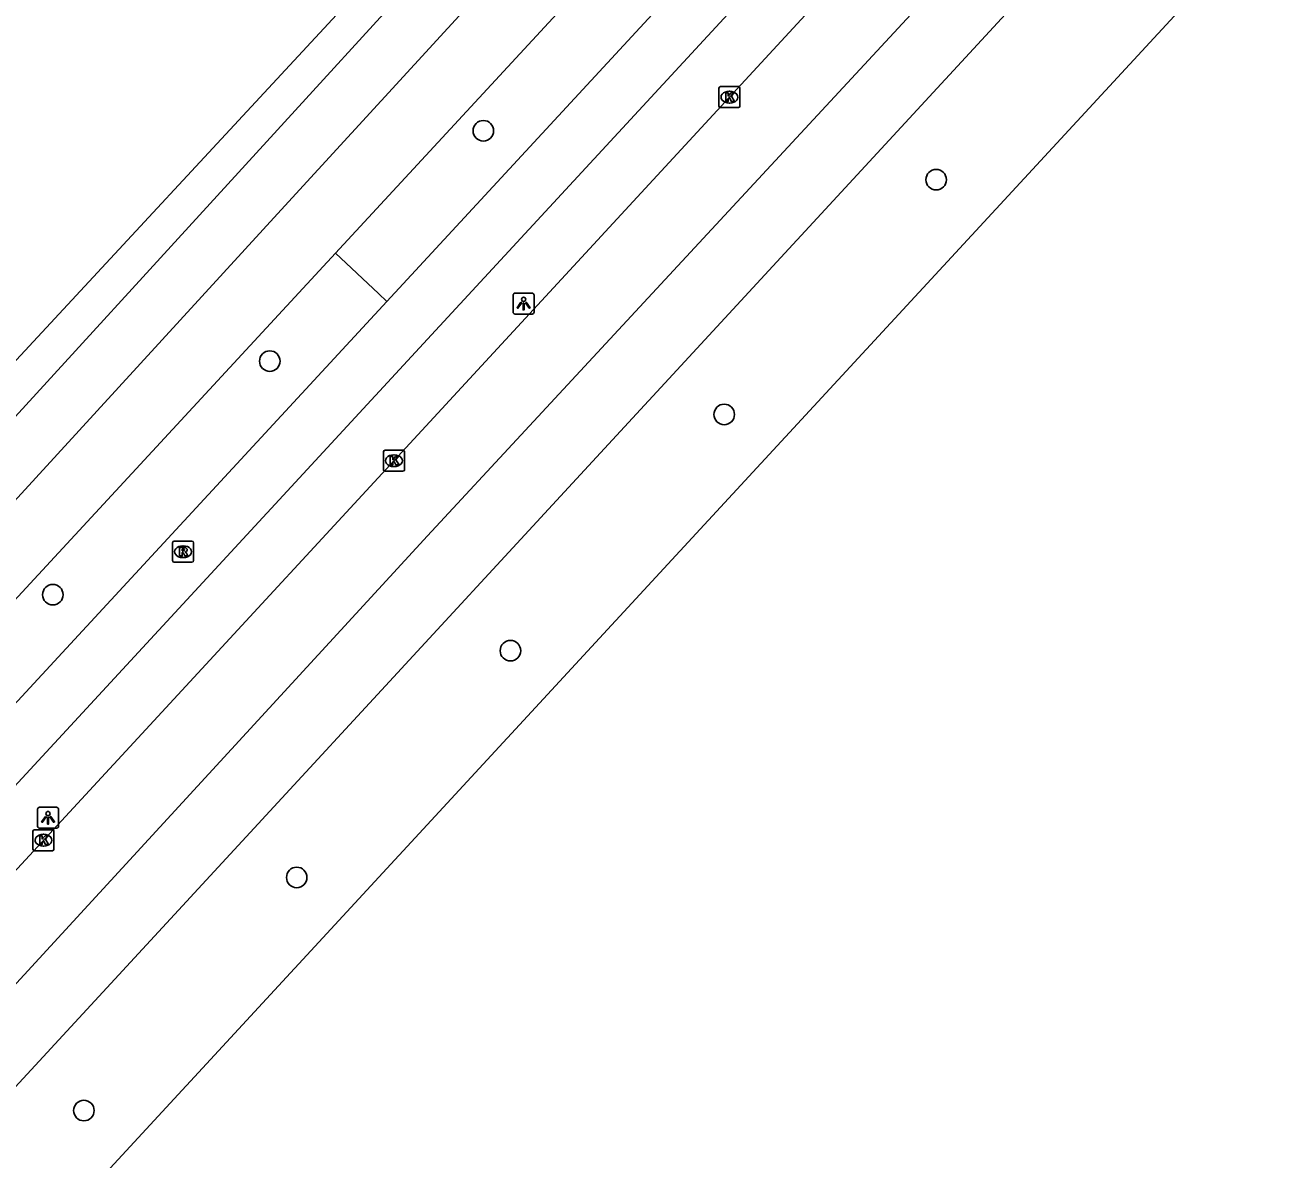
# Model space of a CAD drawing. Extents: x 159040 to 160094, y 381214 to 382518.
# Drawn here: x 159726.6 to 159785.9, y 381766.2 to 381820.2 of the extents above; entities that cross this region are included whole.
import ezdxf

# ---------------------------------------------------------------- set-up
doc = ezdxf.new("R2010")
doc.units = 0
for name, color, linetype in [('IMGEO_Berm_groen', 7, 'Continuous'), ('IMGEO_Boom', 7, 'Continuous'), ('IMGEO_Fietspad_gesloten', 7, 'Continuous'), ('IMGEO_Haag', 7, 'Continuous'), ('IMGEO_Kolk', 7, 'Continuous'), ('IMGEO_Lichtpunt', 7, 'Continuous'), ('IMGEO_Rijbaan_regionaal_gesloten', 7, 'Continuous'), ('IMGEO_Rioolput', 7, 'Continuous'), ('IMGEO_Voetpad_open', 7, 'Continuous')]:
    doc.layers.add(name, color=color, linetype=linetype)

msp = doc.modelspace()

# ---------------------------------------------------------------- linework, layer by layer
at = {"layer": 'IMGEO_Berm_groen'}
msp.add_lwpolyline([(159741.363, 381809.364), (159743.413, 381807.446), (159743.819, 381807.067)], dxfattribs=at)
at = {"layer": 'IMGEO_Boom'}
for centre in [(159748.411, 381815.193), (159769.987, 381812.863), (159738.234, 381804.221), (159759.888, 381801.681), (159727.898, 381793.093), (159749.701, 381790.426), (159739.519, 381779.625), (159729.379, 381768.521)]:
    msp.add_circle(centre, 0.489, dxfattribs=at)
at = {"layer": 'IMGEO_Fietspad_gesloten'}
for points in [[(159743.819, 381807.067), (159791.475, 381858.62), (159802.783, 381871.052), (159813.565, 381883.06), (159821.782, 381892.503), (159832.075, 381904.754), (159832.541, 381905.347)], [(159607.377, 381657.444), (159619.167, 381669.166), (159626.019, 381676.247), (159694.686, 381750), (159745.746, 381805.265), (159767.026, 381828.298), (159776.532, 381838.557), (159790.971, 381854.296), (159805.539, 381870.374), (159816.536, 381882.828), (159825.133, 381893.111), (159830.877, 381899.559), (159834.614, 381904.005)], [(159605.021, 381658.14), (159617.523, 381670.775), (159624.348, 381677.828), (159743.819, 381807.067)]]:
    msp.add_lwpolyline(points, dxfattribs=at)
at = {"layer": 'IMGEO_Haag'}
for points in [[(159725.75, 381803.842), (159756.286, 381836.745), (159748.755, 381843.858)], [(159714.271, 381788.64), (159747.212, 381824.661), (159758.78, 381836.965)]]:
    msp.add_lwpolyline(points, dxfattribs=at)
at = {"layer": 'IMGEO_Kolk'}
for p, q in [((159759.637, 381816.368), (159759.637, 381817.22)), ((159759.712, 381817.294), (159760.564, 381817.294)), ((159760.125, 381817.074), (159760.15, 381817.074)), ((159760.638, 381817.22), (159760.638, 381816.368)), ((159760.564, 381816.294), (159759.712, 381816.294)), ((159760.148, 381816.514), (159760.123, 381816.514)), ((159743.652, 381799.049), (159743.652, 381799.901)), ((159743.727, 381799.975), (159744.579, 381799.975)), ((159744.14, 381799.755), (159744.165, 381799.755)), ((159744.653, 381799.901), (159744.653, 381799.049)), ((159744.579, 381798.975), (159743.727, 381798.975)), ((159744.163, 381799.195), (159744.138, 381799.195)), ((159726.951, 381780.974), (159726.951, 381781.826)), ((159727.026, 381781.9), (159727.878, 381781.9)), ((159727.952, 381781.826), (159727.952, 381780.974)), ((159727.439, 381781.68), (159727.464, 381781.68)), ((159727.878, 381780.9), (159727.026, 381780.9)), ((159727.462, 381781.12), (159727.437, 381781.12))]:
    msp.add_line(p, q, dxfattribs=at)
for points in [[(159759.637, 381816.368), (159759.637, 381817.22)], [(159759.712, 381817.294), (159760.564, 381817.294)], [(159759.958, 381816.994), (159760.081, 381816.994), (159760.081, 381816.843), (159760.211, 381816.994), (159760.375, 381816.994), (159760.229, 381816.843), (159760.382, 381816.594), (159760.23, 381816.594), (159760.145, 381816.758), (159760.081, 381816.691), (159760.081, 381816.594), (159759.958, 381816.594), (159759.958, 381816.994)], [(159760.638, 381817.22), (159760.638, 381816.368)], [(159760.564, 381816.294), (159759.712, 381816.294)], [(159743.652, 381799.049), (159743.652, 381799.901)], [(159743.727, 381799.975), (159744.579, 381799.975)], [(159743.973, 381799.675), (159744.096, 381799.675), (159744.096, 381799.524), (159744.226, 381799.675), (159744.39, 381799.675), (159744.244, 381799.524), (159744.397, 381799.275), (159744.245, 381799.275), (159744.16, 381799.439), (159744.096, 381799.372), (159744.096, 381799.275), (159743.973, 381799.275), (159743.973, 381799.675)], [(159744.653, 381799.901), (159744.653, 381799.049)], [(159744.579, 381798.975), (159743.727, 381798.975)], [(159726.951, 381780.974), (159726.951, 381781.826)], [(159727.026, 381781.9), (159727.878, 381781.9)], [(159727.952, 381781.826), (159727.952, 381780.974)], [(159727.272, 381781.6), (159727.395, 381781.6), (159727.395, 381781.449), (159727.525, 381781.6), (159727.689, 381781.6), (159727.543, 381781.449), (159727.696, 381781.2), (159727.544, 381781.2), (159727.459, 381781.364), (159727.395, 381781.297), (159727.395, 381781.2), (159727.272, 381781.2), (159727.272, 381781.6)], [(159727.878, 381780.9), (159727.026, 381780.9)]]:
    msp.add_lwpolyline(points, dxfattribs=at)
for centre, start, end in [((159759.714, 381817.218), 91.55205, 178.44795), ((159759.714, 381817.218), 91.55205, 178.44795), ((159760.562, 381817.218), 1.55205, 88.44795), ((159760.562, 381817.218), 1.55205, 88.44795), ((159759.714, 381816.37), 181.55205, 268.44795), ((159759.714, 381816.37), 181.55205, 268.44795), ((159760.562, 381816.37), 271.55205, 358.44795), ((159760.562, 381816.37), 271.55205, 358.44795), ((159743.729, 381799.899), 91.55205, 178.44795), ((159743.729, 381799.899), 91.55205, 178.44795), ((159744.577, 381799.899), 1.55205, 88.44795), ((159744.577, 381799.899), 1.55205, 88.44795), ((159743.729, 381799.051), 181.55205, 268.44795), ((159743.729, 381799.051), 181.55205, 268.44795), ((159744.577, 381799.051), 271.55205, 358.44795), ((159744.577, 381799.051), 271.55205, 358.44795), ((159727.028, 381781.824), 91.55205, 178.44795), ((159727.028, 381781.824), 91.55205, 178.44795), ((159727.876, 381781.824), 1.55205, 88.44795), ((159727.876, 381781.824), 1.55205, 88.44795), ((159727.028, 381780.976), 181.55205, 268.44795), ((159727.028, 381780.976), 181.55205, 268.44795), ((159727.876, 381780.976), 271.55205, 358.44795), ((159727.876, 381780.976), 271.55205, 358.44795)]:
    msp.add_arc(centre, 0.0765, start, end, dxfattribs=at)
for centre, major_axis, ratio, start_param, end_param in [((159760.124, 381816.794), (-0.387, 0.002), 0.722429, 4.712389, 7.853982), ((159760.149, 381816.794), (-0.39, 0.002), 0.717154, 1.570796, 4.712389), ((159744.139, 381799.475), (-0.387, 0.002), 0.722429, 4.712389, 7.853982), ((159744.164, 381799.475), (-0.39, 0.002), 0.717154, 1.570796, 4.712389), ((159727.438, 381781.4), (-0.387, 0.002), 0.722429, 4.712389, 7.853982), ((159727.463, 381781.4), (-0.39, 0.002), 0.717154, 1.570796, 4.712389)]:
    msp.add_ellipse(centre, major_axis=major_axis, ratio=ratio, start_param=start_param, end_param=end_param, dxfattribs=at)
at = {"layer": 'IMGEO_Lichtpunt'}
for p, q in [((159749.83, 381807.362), (159749.83, 381806.555)), ((159749.83, 381807.362), (159749.83, 381806.555)), ((159750.732, 381807.457), (159749.924, 381807.457)), ((159750.732, 381807.457), (159749.924, 381807.457)), ((159750.826, 381806.555), (159750.826, 381807.362)), ((159750.826, 381806.555), (159750.826, 381807.362)), ((159749.924, 381806.461), (159750.732, 381806.461)), ((159749.924, 381806.461), (159750.732, 381806.461)), ((159728.074, 381782.966), (159727.266, 381782.966)), ((159728.074, 381782.966), (159727.266, 381782.966)), ((159727.172, 381782.871), (159727.172, 381782.064)), ((159727.172, 381782.871), (159727.172, 381782.064)), ((159728.168, 381782.064), (159728.168, 381782.871)), ((159728.168, 381782.064), (159728.168, 381782.871)), ((159727.266, 381781.97), (159728.074, 381781.97)), ((159727.266, 381781.97), (159728.074, 381781.97))]:
    msp.add_line(p, q, dxfattribs=at)
for points in [[(159750.204, 381807.026), (159750.243, 381806.998), (159750.055, 381806.736), (159750.017, 381806.763), (159750.204, 381807.026)], [(159750.306, 381806.978), (159750.353, 381806.978), (159750.353, 381806.656), (159750.306, 381806.656), (159750.306, 381806.978)], [(159750.416, 381806.998), (159750.454, 381807.025), (159750.641, 381806.763), (159750.602, 381806.735), (159750.416, 381806.998)], [(159727.546, 381782.535), (159727.585, 381782.507), (159727.397, 381782.245), (159727.359, 381782.272), (159727.546, 381782.535)], [(159727.648, 381782.487), (159727.695, 381782.487), (159727.695, 381782.165), (159727.648, 381782.165), (159727.648, 381782.487)], [(159727.758, 381782.507), (159727.796, 381782.534), (159727.983, 381782.272), (159727.944, 381782.244), (159727.758, 381782.507)]]:
    msp.add_lwpolyline(points, dxfattribs=at)
for centre in [(159750.329, 381807.16), (159727.671, 381782.669)]:
    msp.add_circle(centre, 0.0994, dxfattribs=at)
for centre, start, end in [((159749.924, 381807.362), 90, 180), ((159749.924, 381807.362), 90, 180), ((159750.732, 381807.362), 0, 90), ((159750.732, 381807.362), 0, 90), ((159749.924, 381806.555), 180, 270), ((159749.924, 381806.555), 180, 270), ((159750.732, 381806.555), 270, 0), ((159750.732, 381806.555), 270, 360), ((159727.266, 381782.871), 90, 180), ((159727.266, 381782.871), 90, 180), ((159728.074, 381782.871), 0, 90), ((159728.074, 381782.871), 0, 90), ((159727.266, 381782.064), 180, 270), ((159727.266, 381782.064), 180, 270), ((159728.074, 381782.064), 270, 0), ((159728.074, 381782.064), 270, 360)]:
    msp.add_arc(centre, 0.0946, start, end, dxfattribs=at)
at = {"layer": 'IMGEO_Rijbaan_regionaal_gesloten'}
for points in [[(159550.989, 381587.747), (159574.896, 381611.663), (159586.667, 381624.085), (159600.138, 381638.3), (159630.229, 381670.866), (159648.315, 381690.343), (159678.405, 381722.986), (159710.343, 381757.399), (159745.744, 381795.892), (159750.398, 381800.912), (159785.146, 381838.389), (159826.472, 381884.273), (159839.399, 381899.421)], [(159841.852, 381897.063), (159823.914, 381875.971), (159819.971, 381871.423), (159815.888, 381866.888), (159752.856, 381798.613), (159599.558, 381632.564), (159592.645, 381625.218), (159589.007, 381621.449), (159578.07, 381610.115), (159553.466, 381585.359)], [(159626.106, 381671.356), (159627.477, 381673.139), (159743.207, 381798.451), (159747.758, 381803.382), (159810.949, 381871.845)], [(159791.175, 381831.318), (159757.203, 381794.546), (159670.38, 381700.568), (159617.338, 381643.288), (159599.599, 381623.605), (159593.339, 381616.569), (159585.926, 381608.237), (159560.056, 381579.137), (159559.945, 381579.013)]]:
    msp.add_lwpolyline(points, dxfattribs=at)
at = {"layer": 'IMGEO_Rioolput'}
for p, q in [((159733.601, 381794.716), (159733.601, 381795.568)), ((159733.676, 381795.642), (159734.528, 381795.642)), ((159734.089, 381795.422), (159734.114, 381795.422)), ((159734.602, 381795.568), (159734.602, 381794.716)), ((159734.112, 381794.862), (159734.087, 381794.862)), ((159734.528, 381794.642), (159733.676, 381794.642))]:
    msp.add_line(p, q, dxfattribs=at)
for points in [[(159733.601, 381794.716), (159733.601, 381795.568)], [(159733.676, 381795.642), (159734.528, 381795.642)], [(159734.602, 381795.568), (159734.602, 381794.716)], [(159734.19, 381795.34), (159733.938, 381795.342), (159733.938, 381794.942)], [(159733.938, 381794.942), (159734.062, 381794.942), (159734.062, 381795.104), (159734.073, 381795.104)], [(159734.116, 381795.261), (159734.062, 381795.261), (159734.062, 381795.18)], [(159734.062, 381795.18), (159734.114, 381795.18)], [(159734.12, 381795.075), (159734.191, 381794.942), (159734.331, 381794.942), (159734.266, 381795.068)], [(159734.528, 381794.642), (159733.676, 381794.642)]]:
    msp.add_lwpolyline(points, dxfattribs=at)
for centre, radius, start, end in [((159733.678, 381795.566), 0.0765, 91.55205, 178.44795), ((159733.678, 381795.566), 0.0765, 91.55205, 178.44795), ((159734.526, 381795.566), 0.0765, 1.55205, 88.44795), ((159734.526, 381795.566), 0.0765, 1.55205, 88.44795), ((159734.072, 381795.051), 0.0533, 26.02933, 88.69889), ((159734.098, 381795.369), 0.19, 274.7715, 282.96867), ((159734.122, 381795.165), 0.0964, 77.00612, 93.18647), ((159734.136, 381795.222), 0.0378, 276.66336, 79.67722), ((159734.189, 381795.23), 0.109, 350.36119, 89.41601), ((159734.187, 381795.23), 0.112, 277.58423, 350.98172), ((159734.171, 381795.015), 0.108, 29.51342, 73.79051), ((159733.678, 381794.718), 0.0765, 181.55205, 268.44795), ((159733.678, 381794.718), 0.0765, 181.55205, 268.44795), ((159734.526, 381794.718), 0.0765, 271.55205, 358.44795), ((159734.526, 381794.718), 0.0765, 271.55205, 358.44795)]:
    msp.add_arc(centre, radius, start, end, dxfattribs=at)
for centre, major_axis, ratio, start_param, end_param in [((159734.088, 381795.142), (-0.387, 0.002), 0.722429, 4.712389, 7.853982), ((159734.113, 381795.142), (-0.39, 0.002), 0.717154, 1.570796, 4.712389)]:
    msp.add_ellipse(centre, major_axis=major_axis, ratio=ratio, start_param=start_param, end_param=end_param, dxfattribs=at)
at = {"layer": 'IMGEO_Voetpad_open'}
for points in [[(159832.541, 381905.347), (159831.021, 381906.84), (159824.117, 381899.316), (159808.554, 381882.29), (159763.442, 381833.24), (159741.363, 381809.364)], [(159760.657, 381835.297), (159738.955, 381811.616), (159716.237, 381786.825)], [(159741.363, 381809.364), (159686.466, 381750), (159607.381, 381664.479), (159603.212, 381659.994)]]:
    msp.add_lwpolyline(points, dxfattribs=at)

doc.saveas('drawing.dxf')
